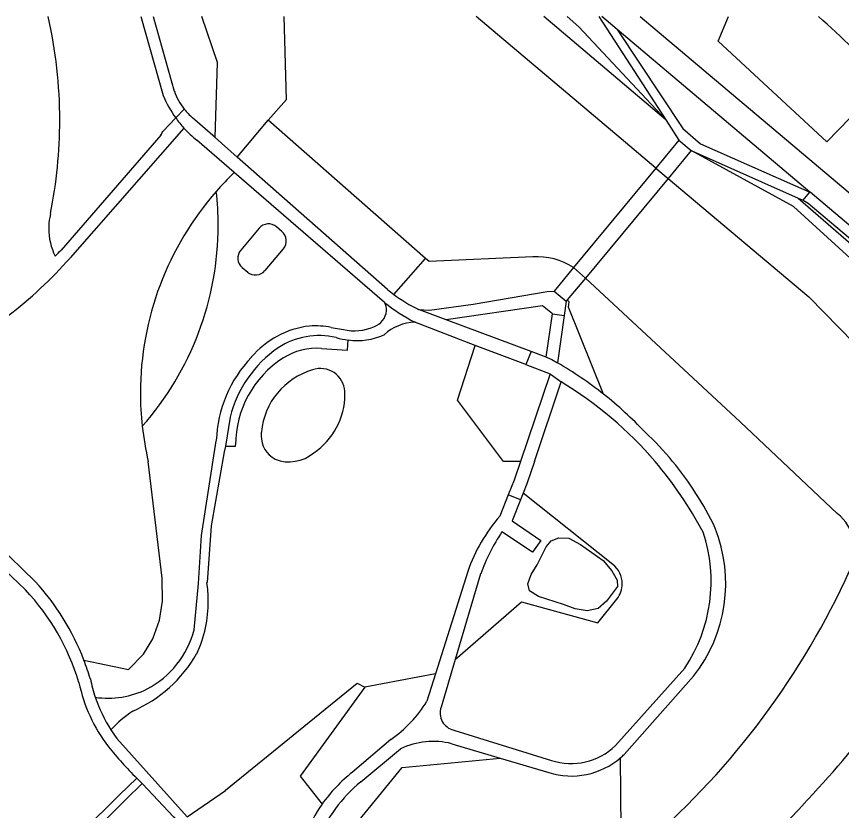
# Model space of a CAD drawing. Extents: x 194485 to 197793, y 468269 to 470822.
# Drawn here: x 196274.9 to 196408.9, y 470693.3 to 470822.3 of the extents above; entities that cross this region are included whole.
import ezdxf

# ---------------------------------------------------------------- set-up
doc = ezdxf.new("R2010")
doc.units = 0
for name, color, linetype in [('BGT grensvlak begroeid terreindeel', 7, 'Continuous'), ('BGT grensvlak begroeid terreindeel LR', 7, 'Continuous'), ('BGT grensvlak onbegroeid terreindeel', 7, 'Continuous'), ('BGT grensvlak ondersteunend waterdeel LR', 7, 'Continuous'), ('BGT grensvlak overbruggingsdeel plus 1', 7, 'Continuous'), ('BGT grensvlak vegetatieobject', 7, 'Continuous'), ('BGT grensvlak waterdeel', 7, 'Continuous'), ('BGT grensvlak wegdeel', 7, 'Continuous')]:
    doc.layers.add(name, color=color, linetype=linetype)

msp = doc.modelspace()

# ---------------------------------------------------------------- linework, layer by layer
at = {"layer": 'BGT grensvlak begroeid terreindeel'}
for p, q in [((196300.78, 470805.8), (196298.66, 470803.6)), ((196302.12, 470804.15), (196283.62, 470783.05)), ((196298.36, 470803), (196282.15, 470784.34)), ((196401.92, 470792.77), (196422.11, 470775.15)), ((196280.43, 470790.25), (196280.3, 470789.61)), ((196371.8, 470733.27), (196357.22, 470744.82)), ((196342.98, 470715.48), (196331.48, 470713.35))]:
    msp.add_line(p, q, dxfattribs=at)
for points in [[(196307.16, 470802.65), (196307.57, 470814.81), (196305.02, 470822.29)], [(196380.38, 470805.47), (196366.25, 470820.6), (196364.38, 470822.29)], [(196415.96, 470811.59), (196406.56, 470801.93), (196388.89, 470818.29), (196390.57, 470822.29)], [(196440.58, 470733.9), (196436.43, 470755.96), (196422, 470772.41), (196401.14, 470791.44), (196384.52, 470800.49)], [(196370.3, 470760.92), (196364.6, 470775.05), (196364.72, 470775.95), (196364.39, 470776.23)], [(196356.8, 470750), (196354.03, 470750), (196346.56, 470759.93), (196349.43, 470768.86)], [(196285.85, 470717.73), (196293.13, 470716.18), (196295.52, 470718.69), (196297.04, 470721.17), (196298.13, 470724.21), (196298.61, 470727.32), (196298.58, 470731.01), (196296.3, 470750)], [(196346.19, 470717.81), (196356.95, 470727.18), (196369.34, 470723.75), (196372.44, 470727.64)], [(196331.48, 470713.35), (196320.97, 470698.86), (196324.55, 470694.31)], [(196309.85, 470660.36), (196327.69, 470688.19), (196337.55, 470700.26), (196353.5, 470701.8)]]:
    msp.add_lwpolyline(points, dxfattribs=at)
for centre, radius, start, end in [((196205.02, 470805.44), 76.92, 359.9988, 12.6482), ((196204.96, 470805.45), 76.98, 348.6144, 359.9958), ((196291.61, 470806.69), 7.7, 331.3449, 336.3614), ((196344.28, 470761.51), 49.09, 133.8222, 138.763), ((196344.66, 470761.14), 49.62, 138.7167, 180.0018), ((196290.52, 470787.84), 10.37, 170.1773, 180.0171), ((196290.5, 470787.84), 10.35, 179.9724, 205.8128), ((196197.89, 470864.14), 116.05, 315.8663, 316.5591), ((196231.74, 470828.72), 69.12, 307.1354, 318.6418), ((196344.51, 470761.12), 49.48, 179.9873, 186.2811), ((196344.89, 470761.17), 49.85, 186.2917, 192.9517), ((196369.31, 470730.13), 4, 0.0103, 51.604), ((196369.32, 470730.13), 3.99, 321.407, 0.0355)]:
    msp.add_arc(centre, radius, start, end, dxfattribs=at)
at = {"layer": 'BGT grensvlak begroeid terreindeel LR'}
msp.add_lwpolyline([(196302.63, 470692.28), (196308.85, 470696.54), (196308.89, 470696.58), (196330.23, 470713.99), (196331.48, 470713.35)], dxfattribs=at)
for centre, radius, start, end in [((196257.98, 470788.37), 49.7, 0.0178, 6.3615), ((196258.26, 470788.38), 49.42, 318.6129, 0.0004)]:
    msp.add_arc(centre, radius, start, end, dxfattribs=at)
at = {"layer": 'BGT grensvlak onbegroeid terreindeel'}
for p, q in [((196314.32, 470787.87), (196311.33, 470784.32)), ((196318.03, 470787.37), (196317.14, 470788.12)), ((196315.29, 470781), (196318.27, 470784.55)), ((196311.58, 470781.5), (196312.47, 470780.75)), ((196360.94, 470736.15), (196361.78, 470737.1)), ((196361.78, 470737.1), (196363, 470737.57)), ((196363, 470737.57), (196364.63, 470737.51)), ((196364.63, 470737.51), (196366.55, 470736.48)), ((196359.52, 470733.2), (196360.94, 470736.15)), ((196366.55, 470736.48), (196370.24, 470733.92)), ((196358.5, 470731.61), (196359.52, 470733.2)), ((196370.24, 470733.92), (196371.62, 470732.22)), ((196357.99, 470730.11), (196358.5, 470731.61)), ((196371.62, 470732.22), (196372.51, 470730.7)), ((196358.27, 470728.95), (196357.99, 470730.11)), ((196372.51, 470730.7), (196372.55, 470729.66)), ((196359.7, 470728.03), (196358.27, 470728.95)), ((196372.55, 470729.66), (196370.79, 470727.3)), ((196363.79, 470726.77), (196359.7, 470728.03)), ((196365.66, 470726.04), (196363.79, 470726.77)), ((196369.41, 470726.1), (196367.63, 470725.7)), ((196370.79, 470727.3), (196369.41, 470726.1)), ((196367.63, 470725.7), (196365.66, 470726.04))]:
    msp.add_line(p, q, dxfattribs=at)
for centre, radius, start, end in [((196315.85, 470786.59), 2, 49.9332, 139.9238), ((196316.74, 470785.84), 2, 319.938, 49.9594), ((196312.86, 470783.03), 2, 139.9237, 229.9368), ((196313.75, 470782.28), 2, 229.9321, 319.9653), ((196324.31, 470761.14), 3.95, 3.7126, 109.1249), ((196326.26, 470753.71), 11.62, 106.2544, 174.658), ((196316.8, 470760.87), 11.45, 0.0005, 2.6233), ((196316.85, 470760.87), 11.41, 303.8933, 359.9913), ((196319.18, 470754.17), 4.53, 172.095, 179.9188), ((196319.03, 470754.18), 4.37, 179.9642, 241.2486), ((196319.17, 470756.21), 6.28, 249.0455, 309.9944)]:
    msp.add_arc(centre, radius, start, end, dxfattribs=at)
at = {"layer": 'BGT grensvlak ondersteunend waterdeel LR'}
for p, q in [((196380.38, 470805.47), (196360.57, 470822.29)), ((196310.78, 470799.45), (196315.82, 470805.42)), ((196336.19, 470777.13), (196341.35, 470782.97)), ((196373.21, 470685.84), (196373.06, 470701.88))]:
    msp.add_line(p, q, dxfattribs=at)
at = {"layer": 'BGT grensvlak overbruggingsdeel plus 1'}
for p, q in [((196382.52, 470802.18), (196384.52, 470800.49)), ((196384.52, 470800.49), (196380.79, 470795.99)), ((196380.79, 470795.99), (196367.34, 470779.78)), ((196367.34, 470779.78), (196364.39, 470776.23)), ((196362.27, 470777.68), (196364.21, 470776.01)), ((196364.39, 470776.23), (196364.21, 470776.01))]:
    msp.add_line(p, q, dxfattribs=at)
msp.add_lwpolyline([(196382.52, 470802.18), (196378.79, 470797.67), (196365.42, 470781.48), (196362.27, 470777.68)], dxfattribs=at)
at = {"layer": 'BGT grensvlak vegetatieobject'}
for points in [[(196324.47, 470768.37), (196328.7, 470768.09), (196328.82, 470769.73)], [(196308.89, 470752.49), (196310.5, 470752.49), (196310.5, 470752.68)]]:
    msp.add_lwpolyline(points, dxfattribs=at)
for centre, radius, start, end in [((196323.77, 470758.05), 10.34, 86.0765, 122.6301), ((196327.24, 470752.68), 16.74, 122.7207, 180.0031)]:
    msp.add_arc(centre, radius, start, end, dxfattribs=at)
at = {"layer": 'BGT grensvlak waterdeel'}
for p, q in [((196341.35, 470782.97), (196315.82, 470805.42)), ((196378.79, 470797.67), (196380.79, 470795.99)), ((196365.42, 470781.48), (196367.34, 470779.78))]:
    msp.add_line(p, q, dxfattribs=at)
for points in [[(196315.82, 470805.42), (196318.76, 470808.82), (196318.38, 470822.29)], [(196378.79, 470797.67), (196373.15, 470802.43), (196349.6, 470822.29)], [(196380.79, 470795.99), (196403.65, 470776.75), (196425.71, 470754.17)], [(196358.77, 470783.24), (196341.93, 470782.46), (196341.35, 470782.97)], [(196367.34, 470779.78), (196392.47, 470756.41), (196408.25, 470741.56)], [(196402.7, 470694.23), (196391.27, 470682.11), (196371.68, 470662.85), (196339.4, 470632.66), (196308.66, 470607.09), (196279.08, 470582.1), (196238.68, 470550.86)]]:
    msp.add_lwpolyline(points, dxfattribs=at)
for centre, radius, start, end in [((196359.42, 470772.24), 11.02, 57.0125, 93.3663), ((196403.54, 470735.65), 7.56, 332.8427, 51.4037), ((196292.08, 470786.03), 129.86, 311.1106, 335.5128), ((196270.18, 470819.67), 182.47, 316.5747, 328.6808)]:
    msp.add_arc(centre, radius, start, end, dxfattribs=at)
at = {"layer": 'BGT grensvlak wegdeel'}
for p, q in [((196295.09, 470822.29), (196298.75, 470809.43)), ((196297.14, 470822.29), (196300.55, 470810.16)), ((196369.51, 470822.29), (196380.38, 470805.47)), ((196372.48, 470820.18), (196370, 470822.29)), ((196376.23, 470822.29), (196455.79, 470755.14)), ((196403.8, 470793.75), (196372.48, 470820.18)), ((196302.16, 470807.24), (196300.9, 470805.92)), ((196300.78, 470805.8), (196300.9, 470805.92)), ((196307.16, 470802.65), (196303.53, 470805.84)), ((196380.38, 470805.47), (196382.52, 470802.18)), ((196310.78, 470799.45), (196307.16, 470802.65)), ((196310.29, 470796.93), (196304.21, 470802.19)), ((196384.52, 470800.49), (196401.92, 470792.77)), ((196335.18, 470777.92), (196310.78, 470799.45)), ((196334.72, 470775.82), (196310.29, 470796.93)), ((196402.69, 470792.43), (196403.8, 470793.75)), ((196401.92, 470792.77), (196402.69, 470792.43)), ((196364.21, 470776.01), (196363.88, 470773.69)), ((196358.5, 470767.85), (196344.74, 470772.99)), ((196360.95, 470766.94), (196361.97, 470773.97)), ((196361.97, 470773.97), (196363.88, 470773.69)), ((196363.88, 470773.69), (196362.8, 470766.03)), ((196326.05, 470771.77), (196328.03, 470771.41)), ((196349.43, 470768.86), (196339.65, 470772.62)), ((196357.66, 470765.75), (196349.43, 470768.86)), ((196358.5, 470767.85), (196357.66, 470765.75)), ((196360.95, 470766.94), (196358.5, 470767.85)), ((196357.66, 470765.75), (196361.63, 470764.25)), ((196361.63, 470764.25), (196356.8, 470750)), ((196361.63, 470764.25), (196363.4, 470762.91)), ((196359.05, 470750), (196363.4, 470762.91)), ((196309.61, 470757.21), (196308.89, 470752.49)), ((196257.73, 470750), (196277.96, 470730.51)), ((196257.76, 470746.76), (196276.36, 470729.16)), ((196354.8, 470744.56), (196353.43, 470741.12)), ((196356.8, 470743.75), (196354.8, 470744.56)), ((196357.22, 470744.82), (196356.8, 470743.75)), ((196348.22, 470732.14), (196342.98, 470715.48)), ((196350.32, 470731.71), (196346.19, 470717.81)), ((196304.23, 470718.76), (196304.18, 470718.76)), ((196346.19, 470717.81), (196343.9, 470710.08)), ((196342.98, 470715.48), (196341.58, 470711.03)), ((196372.21, 470703.84), (196383.48, 470716.43)), ((196373.61, 470702.39), (196384.92, 470715.11)), ((196345.96, 470706.36), (196361.82, 470701.43)), ((196291.21, 470705), (196302.63, 470692.28)), ((196335.72, 470704.8), (196329.49, 470699.51)), ((196330.83, 470697.97), (196337.31, 470703.3)), ((196345.63, 470704.14), (196353.5, 470701.8)), ((196353.5, 470701.8), (196361.37, 470699.45))]:
    msp.add_line(p, q, dxfattribs=at)
for points in [[(196372.48, 470820.18), (196383.17, 470804.07), (196386.05, 470801.6), (196403.8, 470793.75)], [(196403.8, 470793.75), (196403.85, 470793.79), (196416.76, 470782.91)], [(196402.69, 470792.43), (196403.5, 470791.98), (196416.62, 470780.92), (196421.8, 470776.35), (196426.25, 470772.27), (196433.28, 470765.66)], [(196340.24, 470774.68), (196342, 470774.59), (196349.1, 470775.54), (196361.1, 470777.6), (196362.27, 470777.68)], [(196344.74, 470772.99), (196340.39, 470774.61), (196340.24, 470774.68)], [(196361.97, 470773.97), (196360.37, 470775.27), (196344.74, 470772.99)], [(196360.95, 470766.94), (196361.12, 470766.87), (196361.9, 470766.54), (196362.8, 470766.03)], [(196303.78, 470722.63), (196304.46, 470730.15), (196304.99, 470737.99), (196307.37, 470753.37)], [(196308.89, 470752.49), (196308.67, 470751.54), (196306.55, 470739.55), (196305.86, 470730.32)], [(196356.8, 470750), (196355.77, 470746.97), (196354.8, 470744.56)], [(196359.05, 470750), (196357.83, 470746.36), (196357.22, 470744.82)], [(196356.8, 470743.75), (196355.46, 470740.36), (196360.11, 470737.16), (196358.72, 470735.28), (196353.78, 470738.58)], [(196276.75, 470673.67), (196279.56, 470679.33), (196282.37, 470684.99), (196283.9, 470687.34), (196286.22, 470690.08), (196287.61, 470691.82), (196289.64, 470693.82), (196291.66, 470695.81), (196294.44, 470698.55)], [(196277.77, 470672.93), (196280.58, 470678.6), (196283.4, 470684.25), (196284.93, 470686.6), (196287.29, 470689.39), (196288.64, 470691.08), (196290.66, 470693.08), (196292.69, 470695.07), (196295.33, 470697.67)], [(196295.4, 470697.61), (196300.4, 470692.26), (196304.71, 470687.38)]]:
    msp.add_lwpolyline(points, dxfattribs=at)
for centre, radius, start, end in [((196328.2, 470733.94), 117.18, 41.5028, 48.9316), ((196315.57, 470816.44), 18.22, 202.6242, 215.7311), ((196309.68, 470813.27), 9.64, 198.8269, 218.7586), ((196309.7, 470813.27), 9.66, 218.6984, 230.3059), ((196315.52, 470816.39), 18.15, 215.6747, 222.4088), ((196315.63, 470816.49), 18.3, 222.4172, 231.3803), ((196351.89, 470798.38), 26.41, 230.7555, 233.5415), ((196351.58, 470797.99), 25.92, 233.5783, 244.0583), ((196331.91, 470774.48), 3.12, 0.0177, 25.6423), ((196352.45, 470797.7), 28.16, 230.9751, 242.9731), ((196331.92, 470774.83), 3.13, 289.8858, 353.4405), ((196324.24, 470757.43), 14.67, 96.7533, 139.6361), ((196323.37, 470757.21), 14.81, 79.5724, 93.2992), ((196329.78, 470779.2), 7.98, 257.3307, 293.6482), ((196339.89, 470764.79), 7.83, 91.7397, 132.2441), ((196324.03, 470758.44), 12, 76.5524, 123.3619), ((196330.29, 470779.83), 10.21, 261.7002, 295.1637), ((196330.01, 470781.1), 11.44, 253.8547, 264.0242), ((196328.57, 470752.38), 19.56, 124.7114, 165.7047), ((196328.18, 470752.61), 20.82, 136.5343, 177.8854), ((196331.03, 470711.32), 63.26, 51.631, 59.8536), ((196331.26, 470709.49), 62.34, 40.5218, 58.9684), ((196330.97, 470711.25), 63.35, 43.4192, 51.6298), ((196341.32, 470716.7), 52.19, 39.6472, 46.8829), ((196331.26, 470709.5), 62.33, 27.7072, 40.5185), ((196341.1, 470716.53), 52.47, 25.5764, 39.6444), ((196374.48, 470722.93), 27.82, 139.1818, 160.6836), ((196381.3, 470720.42), 32.97, 146.5714, 159.9721), ((196362.56, 470730.48), 25.2, 326.1152, 18.5333), ((196365.65, 470730.21), 24.48, 321.9204, 21.4975), ((196247.14, 470702.67), 41.54, 21.2581, 42.0953), ((196285.11, 470727.35), 20.96, 359.9963, 8.1557), ((196248.28, 470702.89), 38.45, 16.9507, 43.098), ((196285.1, 470727.34), 20.97, 335.8179, 0.0044), ((196288.86, 470726.66), 15.46, 298.1321, 344.8765), ((196285.14, 470729.53), 21.87, 293.2994, 330.5016), ((196246.79, 470702.55), 41.91, 16.7768, 21.2285), ((196309.87, 470719.13), 25.31, 191.4542, 217.6978), ((196310.92, 470719.57), 24.51, 191.578, 198.7721), ((196289.75, 470726.03), 14.49, 261.9387, 296.2048), ((196310.92, 470719.56), 24.51, 198.7522, 212.4691), ((196323.94, 470721.76), 20.64, 304.7973, 328.7086), ((196346.54, 470709.11), 2.81, 159.8022, 257.9563), ((196307.22, 470690.15), 23.5, 124.8618, 136.2475), ((196311.01, 470719.61), 24.61, 212.4567, 216.4181), ((196345.35, 470749.13), 71.77, 219.3301, 224.813), ((196342.64, 470692.03), 12.47, 76.1333, 115.3451), ((196365.04, 470711.14), 10.23, 251.6087, 314.449), ((196365.08, 470711.04), 12.15, 311.0666, 314.5702), ((196365.06, 470711.07), 12.19, 252.3973, 311.0637), ((196344.44, 470680.35), 24.3, 127.9499, 144.9397), ((196349.78, 470753.57), 78.03, 224.8357, 225.75), ((196347.63, 470678.04), 26.06, 130.1158, 156.5861), ((196294.12, 470696.36), 1.78, 44.2273, 47.4096), ((196344.44, 470680.37), 24.29, 144.9704, 158.66)]:
    msp.add_arc(centre, radius, start, end, dxfattribs=at)

doc.saveas('drawing.dxf')
